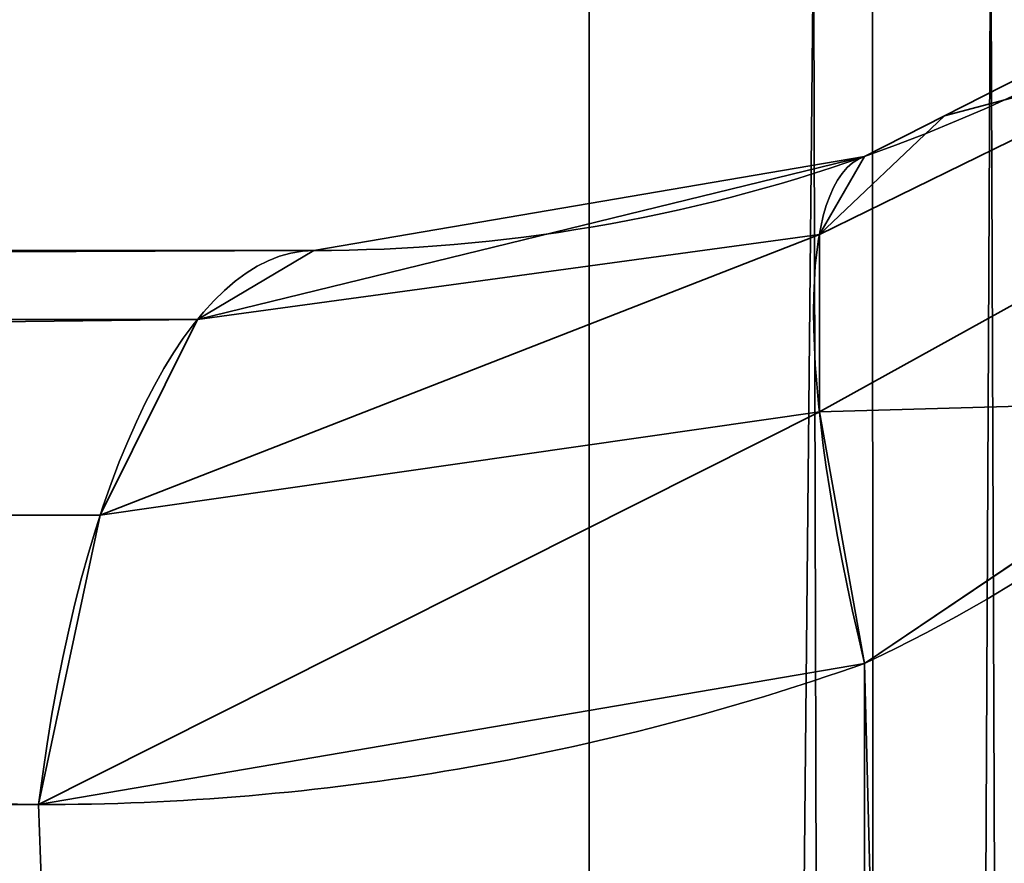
# Model space of a CAD drawing. Header units: millimetres. Extents: x -493 to 6693, y -115 to 145.
# Tile 362 of 656: x 1133.852 to 1134.683, y 0.424 to 1.136. Entities that reach past the tile are written whole.
import ezdxf

# ---------------------------------------------------------------- set-up
doc = ezdxf.new("R2010")
doc.units = ezdxf.units.MM
doc.layers.add('151', color=7, linetype='Continuous', true_color=0xffffff)

# ---------------------------------------------------------------- blocks, each defined once
blk = doc.blocks.new('UG_SURFACE_002')
at = {"layer": '151', "color": 252, "linetype": 'Continuous', "lineweight": 35}
for points in [[(2042.500019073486, -14.99999966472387, 2200.249910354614), (2042.500019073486, 135.000005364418, 2200.249910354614), (957.4999809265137, 135.000005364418, 2200.249910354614), (957.4999809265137, -14.99999966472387, 2200.249910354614)], [(1107.499957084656, -14.99999966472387, 2050.250053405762), (1107.499957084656, 135.000005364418, 2050.250053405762), (1892.500042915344, 135.000005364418, 2050.250053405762), (1892.500042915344, -14.99999966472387, 2050.250053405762)]]:
    blk.add_3dface(points, dxfattribs=at)
blk = doc.blocks.new('UG_SURFACE_112')
at = {"layer": '151', "color": 252, "linetype": 'Continuous', "lineweight": 35}
for points in [[(1134.577989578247, -18.20007152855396, 1170.862555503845), (1134.735107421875, 1.308552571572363, 1163.779020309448), (1134.671211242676, 1.263400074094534, 1163.658857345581)], [(1134.577989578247, -18.20007152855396, 1170.862555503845), (1134.741187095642, -18.11833679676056, 1171.079874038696), (1134.735107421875, 1.308552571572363, 1163.779020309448)], [(1134.671211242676, 1.263400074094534, 1004.841089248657), (1134.735107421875, 1.308552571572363, 1004.72104549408), (1134.741187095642, -18.11833679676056, 997.420072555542)], [(1134.577989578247, -18.20007152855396, 1170.862555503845), (1134.671211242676, 1.263400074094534, 1163.658857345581), (1134.571433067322, 1.227194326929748, 1163.562536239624)], [(1134.577989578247, -18.20007152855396, 997.6374506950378), (1134.571433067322, 1.227194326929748, 1004.937410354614), (1134.671211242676, 1.263400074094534, 1004.841089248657)], [(1134.741187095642, -18.11833679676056, 997.420072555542), (1134.577989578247, -18.20007152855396, 997.6374506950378), (1134.671211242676, 1.263400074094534, 1004.841089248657)], [(1134.576559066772, -18.20038072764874, 1170.861721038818), (1134.571433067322, 1.227194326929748, 1163.562536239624), (1134.521722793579, 1.209139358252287, 1163.514614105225)], [(1134.521722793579, 1.209139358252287, 1004.985451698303), (1134.571433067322, 1.227194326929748, 1004.937410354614), (1134.576559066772, -18.20038072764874, 997.6382851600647)], [(1134.571433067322, 1.227194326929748, 1163.562536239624), (1134.576559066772, -18.20038072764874, 1170.861721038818), (1134.577989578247, -18.20007152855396, 1170.862555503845)], [(1134.577989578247, -18.20007152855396, 997.6374506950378), (1134.576559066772, -18.20038072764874, 997.6382851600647), (1134.571433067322, 1.227194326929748, 1004.937410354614)], [(1134.332418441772, -18.25247704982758, 1170.72319984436), (1134.576559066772, -18.20038072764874, 1170.861721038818), (1134.521722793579, 1.209139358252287, 1163.514614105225)], [(1134.521722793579, 1.209139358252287, 1163.514614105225), (1134.332418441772, 1.17339740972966, 1163.419485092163), (1134.332418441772, -18.25247704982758, 1170.72319984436)], [(1134.332418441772, -18.25247704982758, 997.7768659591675), (1134.332418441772, 1.17339740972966, 1005.080461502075), (1134.521722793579, 1.209139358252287, 1004.985451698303)], [(1134.521722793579, 1.209139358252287, 1004.985451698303), (1134.576559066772, -18.20038072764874, 997.6382851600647), (1134.332418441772, -18.25247704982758, 997.7768659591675)], [(1134.632110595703, 1.054747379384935, 1162.350058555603), (1134.894967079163, 1.188645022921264, 1162.489175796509), (1134.848475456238, 1.11200544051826, 1162.697196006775)], [(1134.894967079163, 1.188645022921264, 1162.489175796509), (1134.632110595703, 1.054747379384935, 1006.149888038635), (1134.894967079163, 1.188645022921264, 1006.010890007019)], [(1134.894967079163, 1.188645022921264, 1162.489175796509), (1134.632110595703, 1.054747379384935, 1162.350058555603), (1134.632110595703, 1.054747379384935, 1006.149888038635)], [(1134.848475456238, 1.11200544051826, 1005.802750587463), (1134.894967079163, 1.188645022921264, 1006.010890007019), (1134.632110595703, 1.054747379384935, 1006.149888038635)], [(1130.252480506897, -22.33237586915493, 1170.72319984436), (1134.332418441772, -18.25247704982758, 1170.72319984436), (1134.332418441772, 1.17339740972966, 1163.419485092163), (1120.867490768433, 1.17339740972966, 1158.35702419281)], [(1120.867490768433, 1.17339740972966, 1010.142922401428), (1134.332418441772, 1.17339740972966, 1005.080461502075), (1134.332418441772, -18.25247704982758, 997.7768659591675), (1130.252480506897, -22.33237586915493, 997.7768659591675)], [(1134.848475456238, 1.11200544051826, 1162.697196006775), (1134.526610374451, 0.954620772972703, 1162.566065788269), (1134.632110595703, 1.054747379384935, 1162.350058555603)], [(1134.848475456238, 1.11200544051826, 1162.697196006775), (1134.848475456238, 0.9830300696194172, 1162.883520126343), (1134.526610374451, 0.8049378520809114, 1162.782311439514), (1134.526610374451, 0.954620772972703, 1162.566065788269)], [(1134.632110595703, 1.054747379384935, 1006.149888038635), (1134.526610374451, 0.954620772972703, 1005.933880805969), (1134.848475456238, 1.11200544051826, 1005.802750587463)], [(1134.848475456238, 0.9830300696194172, 1005.616545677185), (1134.848475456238, 1.11200544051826, 1005.802750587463), (1134.526610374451, 0.954620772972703, 1005.933880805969), (1134.526610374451, 0.8049378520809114, 1005.717754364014)], [(1134.526610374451, 0.954620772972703, 1162.566065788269), (1134.564757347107, 1.020413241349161, 1162.314414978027), (1134.632110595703, 1.054747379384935, 1162.350058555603)], [(1134.632110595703, 1.054747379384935, 1006.149888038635), (1134.564757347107, 1.020413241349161, 1006.1856508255), (1134.526610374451, 0.954620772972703, 1005.933880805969)], [(1134.564757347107, 1.020413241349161, 1006.1856508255), (1134.632110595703, 1.054747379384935, 1162.350058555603), (1134.564757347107, 1.020413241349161, 1162.314414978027)], [(1134.564757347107, 1.020413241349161, 1006.1856508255), (1134.632110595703, 1.054747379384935, 1006.149888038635), (1134.632110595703, 1.054747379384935, 1162.350058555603)], [(1134.001612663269, 0.882781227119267, 1162.35876083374), (1134.099960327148, 0.9410209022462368, 1162.097096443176), (1134.564757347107, 1.020413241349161, 1162.314414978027)], [(1134.564757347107, 1.020413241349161, 1162.314414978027), (1134.526610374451, 0.954620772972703, 1162.566065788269), (1134.001612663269, 0.882781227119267, 1162.35876083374)], [(1134.001612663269, 0.882781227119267, 1006.141304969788), (1134.526610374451, 0.954620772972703, 1005.933880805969), (1134.564757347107, 1.020413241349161, 1006.1856508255)], [(1134.564757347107, 1.020413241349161, 1006.1856508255), (1134.099960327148, 0.9410209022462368, 1006.402969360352), (1134.001612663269, 0.882781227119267, 1006.141304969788)], [(1134.564757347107, 1.020413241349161, 1162.314414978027), (1134.099960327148, 0.9410209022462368, 1006.402969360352), (1134.564757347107, 1.020413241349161, 1006.1856508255)], [(1134.564757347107, 1.020413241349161, 1162.314414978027), (1134.099960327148, 0.9410209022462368, 1162.097096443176), (1134.099960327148, 0.9410209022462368, 1006.402969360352)], [(1134.526610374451, 0.8049378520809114, 1162.782311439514), (1134.848475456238, 0.9830300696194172, 1162.883520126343), (1134.894967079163, 0.815231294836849, 1163.028478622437)], [(1134.894967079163, 0.815231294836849, 1005.471587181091), (1134.848475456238, 0.9830300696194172, 1005.616545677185), (1134.526610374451, 0.8049378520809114, 1005.717754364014)], [(1133.919596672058, 0.7177532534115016, 1162.576913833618), (1134.001612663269, 0.882781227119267, 1162.35876083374), (1134.526610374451, 0.954620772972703, 1162.566065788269)], [(1134.526610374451, 0.954620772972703, 1162.566065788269), (1134.526610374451, 0.8049378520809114, 1162.782311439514), (1133.919596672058, 0.7177532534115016, 1162.576913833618)], [(1133.919596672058, 0.7177532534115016, 1005.92315196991), (1134.526610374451, 0.8049378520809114, 1005.717754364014), (1134.526610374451, 0.954620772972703, 1005.933880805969)], [(1134.526610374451, 0.954620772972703, 1005.933880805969), (1134.001612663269, 0.882781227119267, 1006.141304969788), (1133.919596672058, 0.7177532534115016, 1005.92315196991)], [(1134.099960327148, 0.9410209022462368, 1162.097096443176), (1134.001612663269, 0.882781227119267, 1162.35876083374), (1121.291518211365, 0.882781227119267, 1157.580018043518), (1121.296525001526, 0.8858016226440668, 1157.566428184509)], [(1121.296525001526, 0.8858016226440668, 1157.566428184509), (1121.389865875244, 0.9410209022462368, 1157.318353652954), (1134.099960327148, 0.9410209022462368, 1162.097096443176)], [(1134.001612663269, 0.882781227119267, 1006.141304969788), (1134.099960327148, 0.9410209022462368, 1006.402969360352), (1121.389865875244, 0.9410209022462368, 1011.181592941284), (1121.296525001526, 0.8858016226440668, 1010.933518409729)], [(1134.099960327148, 0.9410209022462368, 1162.097096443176), (1121.389865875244, 0.9410209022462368, 1157.318353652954), (1121.389865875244, 0.9410209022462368, 1011.181592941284), (1134.099960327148, 0.9410209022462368, 1006.402969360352)], [(1134.001612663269, 0.882781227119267, 1162.35876083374), (1133.919596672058, 0.7177532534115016, 1162.576913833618), (1121.209502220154, 0.7177532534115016, 1157.798171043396), (1121.21570110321, 0.7303428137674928, 1157.781481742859)], [(1121.21570110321, 0.7303428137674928, 1157.781481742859), (1121.291518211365, 0.882781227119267, 1157.580018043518), (1134.001612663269, 0.882781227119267, 1162.35876083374)], [(1133.919596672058, 0.7177532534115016, 1005.92315196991), (1134.001612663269, 0.882781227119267, 1006.141304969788), (1121.291518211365, 0.882781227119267, 1010.91992855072), (1121.21570110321, 0.7303428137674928, 1010.718464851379)], [(1121.296525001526, 0.8858016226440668, 1010.933518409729), (1121.291518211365, 0.882781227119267, 1010.91992855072), (1134.001612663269, 0.882781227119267, 1006.141304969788)], [(1134.894967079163, 0.815231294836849, 1163.028478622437), (1134.564757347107, 0.5924860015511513, 1162.932515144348), (1134.526610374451, 0.8049378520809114, 1162.782311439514)], [(1134.526610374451, 0.8049378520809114, 1005.717754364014), (1134.564757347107, 0.5924860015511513, 1005.56755065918), (1134.894967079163, 0.815231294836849, 1005.471587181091)], [(1134.564757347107, 0.5924860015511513, 1162.932515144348), (1134.894967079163, 0.815231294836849, 1163.028478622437), (1135.053157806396, -18.3806587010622, 1170.382261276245)], [(1135.053157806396, -18.3806587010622, 998.1178045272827), (1134.894967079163, 0.815231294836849, 1005.471587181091), (1134.564757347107, 0.5924860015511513, 1005.56755065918)], [(1133.867621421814, 0.473397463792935, 1162.715196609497), (1133.919596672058, 0.7177532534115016, 1162.576913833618), (1134.526610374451, 0.8049378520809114, 1162.782311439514)], [(1134.526610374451, 0.8049378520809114, 1162.782311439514), (1134.564757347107, 0.5924860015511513, 1162.932515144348), (1133.867621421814, 0.473397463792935, 1162.715196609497)], [(1133.867621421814, 0.473397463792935, 1005.784869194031), (1134.564757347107, 0.5924860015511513, 1005.56755065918), (1134.526610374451, 0.8049378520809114, 1005.717754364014)], [(1134.526610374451, 0.8049378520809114, 1005.717754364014), (1133.919596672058, 0.7177532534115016, 1005.92315196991), (1133.867621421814, 0.473397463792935, 1005.784869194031)], [(1121.21570110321, 0.7303428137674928, 1010.718464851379), (1121.209502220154, 0.7177532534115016, 1010.701894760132), (1133.919596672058, 0.7177532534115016, 1005.92315196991)], [(1133.919596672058, 0.7177532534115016, 1162.576913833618), (1133.867621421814, 0.473397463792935, 1162.715196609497), (1121.15752696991, 0.473397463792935, 1157.936453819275), (1121.205806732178, 0.7004783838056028, 1157.807946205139)], [(1121.205806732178, 0.7004783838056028, 1157.807946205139), (1121.209502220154, 0.7177532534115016, 1157.798171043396), (1133.919596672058, 0.7177532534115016, 1162.576913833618)], [(1133.867621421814, 0.473397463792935, 1005.784869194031), (1133.919596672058, 0.7177532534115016, 1005.92315196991), (1121.209502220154, 0.7177532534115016, 1010.701894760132), (1121.205806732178, 0.7004783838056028, 1010.692119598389)], [(1121.205806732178, 0.7004783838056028, 1010.692119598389), (1121.15752696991, 0.473397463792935, 1010.563611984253), (1133.867621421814, 0.473397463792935, 1005.784869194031)], [(1133.867621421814, 0.473397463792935, 1162.715196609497), (1134.564757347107, 0.5924860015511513, 1162.932515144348), (1134.564757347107, -18.48485507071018, 1170.10509967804)], [(1134.564757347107, -18.48485507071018, 998.3949065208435), (1134.564757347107, 0.5924860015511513, 1005.56755065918), (1133.867621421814, 0.473397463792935, 1005.784869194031)], [(1135.053157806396, -18.3806587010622, 1170.382261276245), (1134.564757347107, -18.48485507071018, 1170.10509967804), (1134.564757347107, 0.5924860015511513, 1162.932515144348)], [(1134.564757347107, 0.5924860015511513, 1005.56755065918), (1134.564757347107, -18.48485507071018, 998.3949065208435), (1135.053157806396, -18.3806587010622, 998.1178045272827)], [(1121.15752696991, 0.473397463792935, 1157.936453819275), (1133.867621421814, 0.473397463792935, 1162.715196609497), (1134.564757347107, -18.48485507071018, 1170.10509967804), (1130.484819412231, -22.56475389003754, 1170.10509967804)], [(1130.484819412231, -22.56475389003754, 998.3949065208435), (1134.564757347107, -18.48485507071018, 998.3949065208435), (1133.867621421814, 0.473397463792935, 1005.784869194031), (1121.15752696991, 0.473397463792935, 1010.563611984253)]]:
    blk.add_3dface(points, dxfattribs=at)
blk = doc.blocks.new('UG_SURFACE_113')
at = {"layer": '151', "color": 252, "linetype": 'Continuous', "lineweight": 35}
for points in [[(1134.577989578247, -18.20007152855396, 1170.862555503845), (1134.735107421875, 1.308552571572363, 1163.779020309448), (1134.671211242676, 1.263400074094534, 1163.658857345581)], [(1134.577989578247, -18.20007152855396, 1170.862555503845), (1134.741187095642, -18.11833679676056, 1171.079874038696), (1134.735107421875, 1.308552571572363, 1163.779020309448)], [(1134.671211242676, 1.263400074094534, 1004.841089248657), (1134.735107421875, 1.308552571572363, 1004.72104549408), (1134.741187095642, -18.11833679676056, 997.420072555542)], [(1134.577989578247, -18.20007152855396, 1170.862555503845), (1134.671211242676, 1.263400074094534, 1163.658857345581), (1134.571433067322, 1.227194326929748, 1163.562536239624)], [(1134.577989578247, -18.20007152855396, 997.6374506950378), (1134.571433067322, 1.227194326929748, 1004.937410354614), (1134.671211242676, 1.263400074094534, 1004.841089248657)], [(1134.741187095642, -18.11833679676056, 997.420072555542), (1134.577989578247, -18.20007152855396, 997.6374506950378), (1134.671211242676, 1.263400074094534, 1004.841089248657)], [(1134.576559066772, -18.20038072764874, 1170.861721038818), (1134.571433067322, 1.227194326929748, 1163.562536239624), (1134.521722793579, 1.209139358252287, 1163.514614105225)], [(1134.521722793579, 1.209139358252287, 1004.985451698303), (1134.571433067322, 1.227194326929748, 1004.937410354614), (1134.576559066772, -18.20038072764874, 997.6382851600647)], [(1134.571433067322, 1.227194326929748, 1163.562536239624), (1134.576559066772, -18.20038072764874, 1170.861721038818), (1134.577989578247, -18.20007152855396, 1170.862555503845)], [(1134.577989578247, -18.20007152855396, 997.6374506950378), (1134.576559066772, -18.20038072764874, 997.6382851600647), (1134.571433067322, 1.227194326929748, 1004.937410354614)], [(1134.332418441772, -18.25247704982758, 1170.72319984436), (1134.576559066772, -18.20038072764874, 1170.861721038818), (1134.521722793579, 1.209139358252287, 1163.514614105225)], [(1134.521722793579, 1.209139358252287, 1163.514614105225), (1134.332418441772, 1.17339740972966, 1163.419485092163), (1134.332418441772, -18.25247704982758, 1170.72319984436)], [(1134.332418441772, -18.25247704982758, 997.7768659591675), (1134.332418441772, 1.17339740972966, 1005.080461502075), (1134.521722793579, 1.209139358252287, 1004.985451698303)], [(1134.521722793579, 1.209139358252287, 1004.985451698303), (1134.576559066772, -18.20038072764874, 997.6382851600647), (1134.332418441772, -18.25247704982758, 997.7768659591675)], [(1134.632110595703, 1.054747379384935, 1162.350058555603), (1134.894967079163, 1.188645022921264, 1162.489175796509), (1134.848475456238, 1.11200544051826, 1162.697196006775)], [(1134.894967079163, 1.188645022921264, 1162.489175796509), (1134.632110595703, 1.054747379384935, 1006.149888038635), (1134.894967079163, 1.188645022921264, 1006.010890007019)], [(1134.894967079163, 1.188645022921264, 1162.489175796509), (1134.632110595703, 1.054747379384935, 1162.350058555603), (1134.632110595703, 1.054747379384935, 1006.149888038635)], [(1134.848475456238, 1.11200544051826, 1005.802750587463), (1134.894967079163, 1.188645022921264, 1006.010890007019), (1134.632110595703, 1.054747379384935, 1006.149888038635)], [(1130.252480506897, -22.33237586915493, 1170.72319984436), (1134.332418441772, -18.25247704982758, 1170.72319984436), (1134.332418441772, 1.17339740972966, 1163.419485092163), (1120.867490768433, 1.17339740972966, 1158.35702419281)], [(1120.867490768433, 1.17339740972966, 1010.142922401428), (1134.332418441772, 1.17339740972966, 1005.080461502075), (1134.332418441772, -18.25247704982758, 997.7768659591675), (1130.252480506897, -22.33237586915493, 997.7768659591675)], [(1134.848475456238, 1.11200544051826, 1162.697196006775), (1134.526610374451, 0.954620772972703, 1162.566065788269), (1134.632110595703, 1.054747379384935, 1162.350058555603)], [(1134.848475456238, 1.11200544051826, 1162.697196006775), (1134.848475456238, 0.9830300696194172, 1162.883520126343), (1134.526610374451, 0.8049378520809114, 1162.782311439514), (1134.526610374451, 0.954620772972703, 1162.566065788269)], [(1134.632110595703, 1.054747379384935, 1006.149888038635), (1134.526610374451, 0.954620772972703, 1005.933880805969), (1134.848475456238, 1.11200544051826, 1005.802750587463)], [(1134.848475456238, 0.9830300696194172, 1005.616545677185), (1134.848475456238, 1.11200544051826, 1005.802750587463), (1134.526610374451, 0.954620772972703, 1005.933880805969), (1134.526610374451, 0.8049378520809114, 1005.717754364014)], [(1134.526610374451, 0.954620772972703, 1162.566065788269), (1134.564757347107, 1.020413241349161, 1162.314414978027), (1134.632110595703, 1.054747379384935, 1162.350058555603)], [(1134.632110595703, 1.054747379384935, 1006.149888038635), (1134.564757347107, 1.020413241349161, 1006.1856508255), (1134.526610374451, 0.954620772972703, 1005.933880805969)], [(1134.564757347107, 1.020413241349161, 1006.1856508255), (1134.632110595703, 1.054747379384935, 1162.350058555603), (1134.564757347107, 1.020413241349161, 1162.314414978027)], [(1134.564757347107, 1.020413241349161, 1006.1856508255), (1134.632110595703, 1.054747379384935, 1006.149888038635), (1134.632110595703, 1.054747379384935, 1162.350058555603)], [(1134.001612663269, 0.882781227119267, 1162.35876083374), (1134.099960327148, 0.9410209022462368, 1162.097096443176), (1134.564757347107, 1.020413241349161, 1162.314414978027)], [(1134.564757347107, 1.020413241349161, 1162.314414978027), (1134.526610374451, 0.954620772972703, 1162.566065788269), (1134.001612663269, 0.882781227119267, 1162.35876083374)], [(1134.001612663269, 0.882781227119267, 1006.141304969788), (1134.526610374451, 0.954620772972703, 1005.933880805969), (1134.564757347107, 1.020413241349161, 1006.1856508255)], [(1134.564757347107, 1.020413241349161, 1006.1856508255), (1134.099960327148, 0.9410209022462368, 1006.402969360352), (1134.001612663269, 0.882781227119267, 1006.141304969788)], [(1134.564757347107, 1.020413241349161, 1162.314414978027), (1134.099960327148, 0.9410209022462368, 1006.402969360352), (1134.564757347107, 1.020413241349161, 1006.1856508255)], [(1134.564757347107, 1.020413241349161, 1162.314414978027), (1134.099960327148, 0.9410209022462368, 1162.097096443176), (1134.099960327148, 0.9410209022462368, 1006.402969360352)], [(1134.526610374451, 0.8049378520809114, 1162.782311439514), (1134.848475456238, 0.9830300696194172, 1162.883520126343), (1134.894967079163, 0.815231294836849, 1163.028478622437)], [(1134.894967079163, 0.815231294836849, 1005.471587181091), (1134.848475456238, 0.9830300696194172, 1005.616545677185), (1134.526610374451, 0.8049378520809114, 1005.717754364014)], [(1133.919596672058, 0.7177532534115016, 1162.576913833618), (1134.001612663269, 0.882781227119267, 1162.35876083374), (1134.526610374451, 0.954620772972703, 1162.566065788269)], [(1134.526610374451, 0.954620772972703, 1162.566065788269), (1134.526610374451, 0.8049378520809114, 1162.782311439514), (1133.919596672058, 0.7177532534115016, 1162.576913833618)], [(1133.919596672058, 0.7177532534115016, 1005.92315196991), (1134.526610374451, 0.8049378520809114, 1005.717754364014), (1134.526610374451, 0.954620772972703, 1005.933880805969)], [(1134.526610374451, 0.954620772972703, 1005.933880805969), (1134.001612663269, 0.882781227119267, 1006.141304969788), (1133.919596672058, 0.7177532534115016, 1005.92315196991)], [(1134.099960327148, 0.9410209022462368, 1162.097096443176), (1134.001612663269, 0.882781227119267, 1162.35876083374), (1121.291518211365, 0.882781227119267, 1157.580018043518), (1121.296525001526, 0.8858016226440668, 1157.566428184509)], [(1121.296525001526, 0.8858016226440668, 1157.566428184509), (1121.389865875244, 0.9410209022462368, 1157.318353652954), (1134.099960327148, 0.9410209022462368, 1162.097096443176)], [(1134.001612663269, 0.882781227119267, 1006.141304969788), (1134.099960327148, 0.9410209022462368, 1006.402969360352), (1121.389865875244, 0.9410209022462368, 1011.181592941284), (1121.296525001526, 0.8858016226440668, 1010.933518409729)], [(1134.099960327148, 0.9410209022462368, 1162.097096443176), (1121.389865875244, 0.9410209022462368, 1157.318353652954), (1121.389865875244, 0.9410209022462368, 1011.181592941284), (1134.099960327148, 0.9410209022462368, 1006.402969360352)], [(1134.001612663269, 0.882781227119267, 1162.35876083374), (1133.919596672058, 0.7177532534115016, 1162.576913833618), (1121.209502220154, 0.7177532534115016, 1157.798171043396), (1121.21570110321, 0.7303428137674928, 1157.781481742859)], [(1121.21570110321, 0.7303428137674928, 1157.781481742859), (1121.291518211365, 0.882781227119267, 1157.580018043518), (1134.001612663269, 0.882781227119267, 1162.35876083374)], [(1133.919596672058, 0.7177532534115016, 1005.92315196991), (1134.001612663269, 0.882781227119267, 1006.141304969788), (1121.291518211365, 0.882781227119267, 1010.91992855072), (1121.21570110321, 0.7303428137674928, 1010.718464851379)], [(1121.296525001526, 0.8858016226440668, 1010.933518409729), (1121.291518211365, 0.882781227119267, 1010.91992855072), (1134.001612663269, 0.882781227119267, 1006.141304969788)], [(1134.894967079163, 0.815231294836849, 1163.028478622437), (1134.564757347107, 0.5924860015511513, 1162.932515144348), (1134.526610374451, 0.8049378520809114, 1162.782311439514)], [(1134.526610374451, 0.8049378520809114, 1005.717754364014), (1134.564757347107, 0.5924860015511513, 1005.56755065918), (1134.894967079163, 0.815231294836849, 1005.471587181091)], [(1134.564757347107, 0.5924860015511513, 1162.932515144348), (1134.894967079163, 0.815231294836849, 1163.028478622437), (1135.053157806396, -18.3806587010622, 1170.382261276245)], [(1135.053157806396, -18.3806587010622, 998.1178045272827), (1134.894967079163, 0.815231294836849, 1005.471587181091), (1134.564757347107, 0.5924860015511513, 1005.56755065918)], [(1133.867621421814, 0.473397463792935, 1162.715196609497), (1133.919596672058, 0.7177532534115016, 1162.576913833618), (1134.526610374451, 0.8049378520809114, 1162.782311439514)], [(1134.526610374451, 0.8049378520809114, 1162.782311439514), (1134.564757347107, 0.5924860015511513, 1162.932515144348), (1133.867621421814, 0.473397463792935, 1162.715196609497)], [(1133.867621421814, 0.473397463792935, 1005.784869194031), (1134.564757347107, 0.5924860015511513, 1005.56755065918), (1134.526610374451, 0.8049378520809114, 1005.717754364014)], [(1134.526610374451, 0.8049378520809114, 1005.717754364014), (1133.919596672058, 0.7177532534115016, 1005.92315196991), (1133.867621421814, 0.473397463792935, 1005.784869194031)], [(1121.21570110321, 0.7303428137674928, 1010.718464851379), (1121.209502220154, 0.7177532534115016, 1010.701894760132), (1133.919596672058, 0.7177532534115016, 1005.92315196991)], [(1133.919596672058, 0.7177532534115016, 1162.576913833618), (1133.867621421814, 0.473397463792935, 1162.715196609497), (1121.15752696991, 0.473397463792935, 1157.936453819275), (1121.205806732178, 0.7004783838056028, 1157.807946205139)], [(1121.205806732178, 0.7004783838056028, 1157.807946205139), (1121.209502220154, 0.7177532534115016, 1157.798171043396), (1133.919596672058, 0.7177532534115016, 1162.576913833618)], [(1133.867621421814, 0.473397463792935, 1005.784869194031), (1133.919596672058, 0.7177532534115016, 1005.92315196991), (1121.209502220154, 0.7177532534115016, 1010.701894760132), (1121.205806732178, 0.7004783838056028, 1010.692119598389)], [(1121.205806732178, 0.7004783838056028, 1010.692119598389), (1121.15752696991, 0.473397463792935, 1010.563611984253), (1133.867621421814, 0.473397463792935, 1005.784869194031)], [(1133.867621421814, 0.473397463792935, 1162.715196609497), (1134.564757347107, 0.5924860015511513, 1162.932515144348), (1134.564757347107, -18.48485507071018, 1170.10509967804)], [(1134.564757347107, -18.48485507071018, 998.3949065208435), (1134.564757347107, 0.5924860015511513, 1005.56755065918), (1133.867621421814, 0.473397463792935, 1005.784869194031)], [(1135.053157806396, -18.3806587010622, 1170.382261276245), (1134.564757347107, -18.48485507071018, 1170.10509967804), (1134.564757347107, 0.5924860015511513, 1162.932515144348)], [(1134.564757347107, 0.5924860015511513, 1005.56755065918), (1134.564757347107, -18.48485507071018, 998.3949065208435), (1135.053157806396, -18.3806587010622, 998.1178045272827)], [(1121.15752696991, 0.473397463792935, 1157.936453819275), (1133.867621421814, 0.473397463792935, 1162.715196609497), (1134.564757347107, -18.48485507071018, 1170.10509967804), (1130.484819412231, -22.56475389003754, 1170.10509967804)], [(1130.484819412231, -22.56475389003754, 998.3949065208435), (1134.564757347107, -18.48485507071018, 998.3949065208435), (1133.867621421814, 0.473397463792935, 1005.784869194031), (1121.15752696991, 0.473397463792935, 1010.563611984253)]]:
    blk.add_3dface(points, dxfattribs=at)
blk = doc.blocks.new('UG_SURFACE_114')
at = {"layer": '151', "color": 252, "linetype": 'Continuous', "lineweight": 35}
for points in [[(1134.577989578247, -18.20007152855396, 1170.862555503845), (1134.735107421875, 1.308552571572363, 1163.779020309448), (1134.671211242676, 1.263400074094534, 1163.658857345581)], [(1134.577989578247, -18.20007152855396, 1170.862555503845), (1134.741187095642, -18.11833679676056, 1171.079874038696), (1134.735107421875, 1.308552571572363, 1163.779020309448)], [(1134.671211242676, 1.263400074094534, 1004.841089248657), (1134.735107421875, 1.308552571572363, 1004.72104549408), (1134.741187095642, -18.11833679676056, 997.420072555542)], [(1134.577989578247, -18.20007152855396, 1170.862555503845), (1134.671211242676, 1.263400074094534, 1163.658857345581), (1134.571433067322, 1.227194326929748, 1163.562536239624)], [(1134.577989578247, -18.20007152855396, 997.6374506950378), (1134.571433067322, 1.227194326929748, 1004.937410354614), (1134.671211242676, 1.263400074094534, 1004.841089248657)], [(1134.741187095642, -18.11833679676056, 997.420072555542), (1134.577989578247, -18.20007152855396, 997.6374506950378), (1134.671211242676, 1.263400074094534, 1004.841089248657)], [(1134.576559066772, -18.20038072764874, 1170.861721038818), (1134.571433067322, 1.227194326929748, 1163.562536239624), (1134.521722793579, 1.209139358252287, 1163.514614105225)], [(1134.521722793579, 1.209139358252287, 1004.985451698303), (1134.571433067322, 1.227194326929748, 1004.937410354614), (1134.576559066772, -18.20038072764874, 997.6382851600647)], [(1134.571433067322, 1.227194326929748, 1163.562536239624), (1134.576559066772, -18.20038072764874, 1170.861721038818), (1134.577989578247, -18.20007152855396, 1170.862555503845)], [(1134.577989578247, -18.20007152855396, 997.6374506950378), (1134.576559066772, -18.20038072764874, 997.6382851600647), (1134.571433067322, 1.227194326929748, 1004.937410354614)], [(1134.332418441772, -18.25247704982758, 1170.72319984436), (1134.576559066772, -18.20038072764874, 1170.861721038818), (1134.521722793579, 1.209139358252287, 1163.514614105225)], [(1134.521722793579, 1.209139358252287, 1163.514614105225), (1134.332418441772, 1.17339740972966, 1163.419485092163), (1134.332418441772, -18.25247704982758, 1170.72319984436)], [(1134.332418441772, -18.25247704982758, 997.7768659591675), (1134.332418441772, 1.17339740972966, 1005.080461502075), (1134.521722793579, 1.209139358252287, 1004.985451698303)], [(1134.521722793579, 1.209139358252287, 1004.985451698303), (1134.576559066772, -18.20038072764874, 997.6382851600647), (1134.332418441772, -18.25247704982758, 997.7768659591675)], [(1134.632110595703, 1.054747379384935, 1162.350058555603), (1134.894967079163, 1.188645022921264, 1162.489175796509), (1134.848475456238, 1.11200544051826, 1162.697196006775)], [(1134.894967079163, 1.188645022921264, 1162.489175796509), (1134.632110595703, 1.054747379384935, 1006.149888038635), (1134.894967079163, 1.188645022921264, 1006.010890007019)], [(1134.894967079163, 1.188645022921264, 1162.489175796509), (1134.632110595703, 1.054747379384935, 1162.350058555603), (1134.632110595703, 1.054747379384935, 1006.149888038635)], [(1134.848475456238, 1.11200544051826, 1005.802750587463), (1134.894967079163, 1.188645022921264, 1006.010890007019), (1134.632110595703, 1.054747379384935, 1006.149888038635)], [(1130.252480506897, -22.33237586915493, 1170.72319984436), (1134.332418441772, -18.25247704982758, 1170.72319984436), (1134.332418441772, 1.17339740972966, 1163.419485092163), (1120.867490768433, 1.17339740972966, 1158.35702419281)], [(1120.867490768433, 1.17339740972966, 1010.142922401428), (1134.332418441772, 1.17339740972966, 1005.080461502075), (1134.332418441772, -18.25247704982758, 997.7768659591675), (1130.252480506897, -22.33237586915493, 997.7768659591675)], [(1134.848475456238, 1.11200544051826, 1162.697196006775), (1134.526610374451, 0.954620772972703, 1162.566065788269), (1134.632110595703, 1.054747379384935, 1162.350058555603)], [(1134.848475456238, 1.11200544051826, 1162.697196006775), (1134.848475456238, 0.9830300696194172, 1162.883520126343), (1134.526610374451, 0.8049378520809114, 1162.782311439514), (1134.526610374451, 0.954620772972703, 1162.566065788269)], [(1134.632110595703, 1.054747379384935, 1006.149888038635), (1134.526610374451, 0.954620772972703, 1005.933880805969), (1134.848475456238, 1.11200544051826, 1005.802750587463)], [(1134.848475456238, 0.9830300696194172, 1005.616545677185), (1134.848475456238, 1.11200544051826, 1005.802750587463), (1134.526610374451, 0.954620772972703, 1005.933880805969), (1134.526610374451, 0.8049378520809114, 1005.717754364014)], [(1134.526610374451, 0.954620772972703, 1162.566065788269), (1134.564757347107, 1.020413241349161, 1162.314414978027), (1134.632110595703, 1.054747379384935, 1162.350058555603)], [(1134.632110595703, 1.054747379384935, 1006.149888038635), (1134.564757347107, 1.020413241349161, 1006.1856508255), (1134.526610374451, 0.954620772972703, 1005.933880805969)], [(1134.564757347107, 1.020413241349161, 1006.1856508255), (1134.632110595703, 1.054747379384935, 1162.350058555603), (1134.564757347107, 1.020413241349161, 1162.314414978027)], [(1134.564757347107, 1.020413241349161, 1006.1856508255), (1134.632110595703, 1.054747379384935, 1006.149888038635), (1134.632110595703, 1.054747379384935, 1162.350058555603)], [(1134.001612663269, 0.882781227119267, 1162.35876083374), (1134.099960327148, 0.9410209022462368, 1162.097096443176), (1134.564757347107, 1.020413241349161, 1162.314414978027)], [(1134.564757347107, 1.020413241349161, 1162.314414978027), (1134.526610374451, 0.954620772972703, 1162.566065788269), (1134.001612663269, 0.882781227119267, 1162.35876083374)], [(1134.001612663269, 0.882781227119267, 1006.141304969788), (1134.526610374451, 0.954620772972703, 1005.933880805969), (1134.564757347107, 1.020413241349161, 1006.1856508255)], [(1134.564757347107, 1.020413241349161, 1006.1856508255), (1134.099960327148, 0.9410209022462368, 1006.402969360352), (1134.001612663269, 0.882781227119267, 1006.141304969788)], [(1134.564757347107, 1.020413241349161, 1162.314414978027), (1134.099960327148, 0.9410209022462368, 1006.402969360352), (1134.564757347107, 1.020413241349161, 1006.1856508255)], [(1134.564757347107, 1.020413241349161, 1162.314414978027), (1134.099960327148, 0.9410209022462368, 1162.097096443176), (1134.099960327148, 0.9410209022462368, 1006.402969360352)], [(1134.526610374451, 0.8049378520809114, 1162.782311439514), (1134.848475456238, 0.9830300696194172, 1162.883520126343), (1134.894967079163, 0.815231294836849, 1163.028478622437)], [(1134.894967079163, 0.815231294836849, 1005.471587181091), (1134.848475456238, 0.9830300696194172, 1005.616545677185), (1134.526610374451, 0.8049378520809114, 1005.717754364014)], [(1133.919596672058, 0.7177532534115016, 1162.576913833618), (1134.001612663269, 0.882781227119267, 1162.35876083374), (1134.526610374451, 0.954620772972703, 1162.566065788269)], [(1134.526610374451, 0.954620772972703, 1162.566065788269), (1134.526610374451, 0.8049378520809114, 1162.782311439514), (1133.919596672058, 0.7177532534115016, 1162.576913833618)], [(1133.919596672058, 0.7177532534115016, 1005.92315196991), (1134.526610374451, 0.8049378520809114, 1005.717754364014), (1134.526610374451, 0.954620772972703, 1005.933880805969)], [(1134.526610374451, 0.954620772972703, 1005.933880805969), (1134.001612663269, 0.882781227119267, 1006.141304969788), (1133.919596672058, 0.7177532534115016, 1005.92315196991)], [(1134.099960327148, 0.9410209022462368, 1162.097096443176), (1134.001612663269, 0.882781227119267, 1162.35876083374), (1121.291518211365, 0.882781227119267, 1157.580018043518), (1121.296525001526, 0.8858016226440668, 1157.566428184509)], [(1121.296525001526, 0.8858016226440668, 1157.566428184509), (1121.389865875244, 0.9410209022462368, 1157.318353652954), (1134.099960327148, 0.9410209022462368, 1162.097096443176)], [(1134.001612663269, 0.882781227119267, 1006.141304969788), (1134.099960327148, 0.9410209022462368, 1006.402969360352), (1121.389865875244, 0.9410209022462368, 1011.181592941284), (1121.296525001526, 0.8858016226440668, 1010.933518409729)], [(1134.099960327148, 0.9410209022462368, 1162.097096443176), (1121.389865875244, 0.9410209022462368, 1157.318353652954), (1121.389865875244, 0.9410209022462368, 1011.181592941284), (1134.099960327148, 0.9410209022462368, 1006.402969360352)], [(1134.001612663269, 0.882781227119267, 1162.35876083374), (1133.919596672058, 0.7177532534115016, 1162.576913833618), (1121.209502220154, 0.7177532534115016, 1157.798171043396), (1121.21570110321, 0.7303428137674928, 1157.781481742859)], [(1121.21570110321, 0.7303428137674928, 1157.781481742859), (1121.291518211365, 0.882781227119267, 1157.580018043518), (1134.001612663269, 0.882781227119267, 1162.35876083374)], [(1133.919596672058, 0.7177532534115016, 1005.92315196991), (1134.001612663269, 0.882781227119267, 1006.141304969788), (1121.291518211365, 0.882781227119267, 1010.91992855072), (1121.21570110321, 0.7303428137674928, 1010.718464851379)], [(1121.296525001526, 0.8858016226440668, 1010.933518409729), (1121.291518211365, 0.882781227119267, 1010.91992855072), (1134.001612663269, 0.882781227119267, 1006.141304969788)], [(1134.894967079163, 0.815231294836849, 1163.028478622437), (1134.564757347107, 0.5924860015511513, 1162.932515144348), (1134.526610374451, 0.8049378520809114, 1162.782311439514)], [(1134.526610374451, 0.8049378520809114, 1005.717754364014), (1134.564757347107, 0.5924860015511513, 1005.56755065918), (1134.894967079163, 0.815231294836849, 1005.471587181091)], [(1134.564757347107, 0.5924860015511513, 1162.932515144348), (1134.894967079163, 0.815231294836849, 1163.028478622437), (1135.053157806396, -18.3806587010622, 1170.382261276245)], [(1135.053157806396, -18.3806587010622, 998.1178045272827), (1134.894967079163, 0.815231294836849, 1005.471587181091), (1134.564757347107, 0.5924860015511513, 1005.56755065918)], [(1133.867621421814, 0.473397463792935, 1162.715196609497), (1133.919596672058, 0.7177532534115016, 1162.576913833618), (1134.526610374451, 0.8049378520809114, 1162.782311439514)], [(1134.526610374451, 0.8049378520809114, 1162.782311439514), (1134.564757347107, 0.5924860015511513, 1162.932515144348), (1133.867621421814, 0.473397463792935, 1162.715196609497)], [(1133.867621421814, 0.473397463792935, 1005.784869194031), (1134.564757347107, 0.5924860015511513, 1005.56755065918), (1134.526610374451, 0.8049378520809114, 1005.717754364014)], [(1134.526610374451, 0.8049378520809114, 1005.717754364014), (1133.919596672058, 0.7177532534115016, 1005.92315196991), (1133.867621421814, 0.473397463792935, 1005.784869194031)], [(1121.21570110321, 0.7303428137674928, 1010.718464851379), (1121.209502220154, 0.7177532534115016, 1010.701894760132), (1133.919596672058, 0.7177532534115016, 1005.92315196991)], [(1133.919596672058, 0.7177532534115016, 1162.576913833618), (1133.867621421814, 0.473397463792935, 1162.715196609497), (1121.15752696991, 0.473397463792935, 1157.936453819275), (1121.205806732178, 0.7004783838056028, 1157.807946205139)], [(1121.205806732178, 0.7004783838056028, 1157.807946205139), (1121.209502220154, 0.7177532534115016, 1157.798171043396), (1133.919596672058, 0.7177532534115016, 1162.576913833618)], [(1133.867621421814, 0.473397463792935, 1005.784869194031), (1133.919596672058, 0.7177532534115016, 1005.92315196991), (1121.209502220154, 0.7177532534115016, 1010.701894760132), (1121.205806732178, 0.7004783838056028, 1010.692119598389)], [(1121.205806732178, 0.7004783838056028, 1010.692119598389), (1121.15752696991, 0.473397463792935, 1010.563611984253), (1133.867621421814, 0.473397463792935, 1005.784869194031)], [(1133.867621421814, 0.473397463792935, 1162.715196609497), (1134.564757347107, 0.5924860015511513, 1162.932515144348), (1134.564757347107, -18.48485507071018, 1170.10509967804)], [(1134.564757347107, -18.48485507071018, 998.3949065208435), (1134.564757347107, 0.5924860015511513, 1005.56755065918), (1133.867621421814, 0.473397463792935, 1005.784869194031)], [(1135.053157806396, -18.3806587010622, 1170.382261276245), (1134.564757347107, -18.48485507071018, 1170.10509967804), (1134.564757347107, 0.5924860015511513, 1162.932515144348)], [(1134.564757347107, 0.5924860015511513, 1005.56755065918), (1134.564757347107, -18.48485507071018, 998.3949065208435), (1135.053157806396, -18.3806587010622, 998.1178045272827)], [(1121.15752696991, 0.473397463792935, 1157.936453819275), (1133.867621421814, 0.473397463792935, 1162.715196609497), (1134.564757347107, -18.48485507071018, 1170.10509967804), (1130.484819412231, -22.56475389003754, 1170.10509967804)], [(1130.484819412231, -22.56475389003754, 998.3949065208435), (1134.564757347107, -18.48485507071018, 998.3949065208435), (1133.867621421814, 0.473397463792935, 1005.784869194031), (1121.15752696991, 0.473397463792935, 1010.563611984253)]]:
    blk.add_3dface(points, dxfattribs=at)

msp = doc.modelspace()

# ---------------------------------------------------------------- linework, layer by layer
at = {"layer": '151', "color": 253, "linetype": 'Continuous', "lineweight": -3}
for p, q in [((1134.332376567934, -18.25247758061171, 1170.723141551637), (1134.332376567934, 1.17339746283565, 1163.419491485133)), ((1134.332376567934, 1.17339746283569, 1005.080508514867), (1134.332376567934, -18.25247758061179, 997.7768584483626)), ((1134.332376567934, 1.17339746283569, 1005.080508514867), (1134.332376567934, -18.25247758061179, 997.7768584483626)), ((1134.332376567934, -18.25247758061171, 1170.723141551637), (1134.332376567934, 1.17339746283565, 1163.419491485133)), ((1134.332376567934, -18.25247758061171, 1170.723141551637), (1134.332376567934, 1.17339746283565, 1163.419491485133)), ((1134.332376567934, 1.17339746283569, 1005.080508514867), (1134.332376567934, -18.25247758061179, 997.7768584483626)), ((1134.1, 0.9410208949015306, 1162.097076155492), (1121.389844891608, 0.9410208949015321, 1157.318371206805)), ((1121.389844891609, 0.9410208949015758, 1011.181628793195), (1134.1, 0.9410208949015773, 1006.402923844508)), ((1134.1, 0.9410208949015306, 1162.097076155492), (1121.389844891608, 0.9410208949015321, 1157.318371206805)), ((1121.389844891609, 0.9410208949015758, 1011.181628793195), (1134.1, 0.9410208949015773, 1006.402923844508)), ((1121.389844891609, 0.9410208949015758, 1011.181628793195), (1134.1, 0.9410208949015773, 1006.402923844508)), ((1134.1, 0.9410208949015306, 1162.097076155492), (1121.389844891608, 0.9410208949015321, 1157.318371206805)), ((1134.1, 0.9410208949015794, 1006.402923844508), (1134.1, 0.9410208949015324, 1162.097076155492)), ((1134.1, 0.9410208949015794, 1006.402923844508), (1134.1, 0.9410208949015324, 1162.097076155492)), ((1134.1, 0.9410208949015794, 1006.402923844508), (1134.1, 0.9410208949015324, 1162.097076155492)), ((1134.564753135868, -18.48485414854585, 998.3949217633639), (1134.564753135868, 0.5924860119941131, 1005.567531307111)), ((1134.564753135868, 0.5924860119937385, 1162.932468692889), (1134.564753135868, -18.48485414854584, 1170.105078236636)), ((1134.564753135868, 0.592486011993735, 1162.932468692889), (1134.564753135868, -18.48485414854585, 1170.105078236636)), ((1134.564753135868, -18.48485414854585, 998.3949217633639), (1134.564753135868, 0.5924860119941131, 1005.567531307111)), ((1134.564753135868, 0.592486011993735, 1162.932468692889), (1134.564753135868, -18.48485414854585, 1170.105078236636)), ((1134.564753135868, -18.48485414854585, 998.3949217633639), (1134.564753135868, 0.5924860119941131, 1005.567531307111)), ((1121.157468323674, 0.4733974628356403, 1157.936434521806), (1133.867623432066, 0.4733974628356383, 1162.715139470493)), ((1133.867623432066, 0.4733974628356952, 1005.784860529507), (1121.157468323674, 0.4733974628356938, 1010.563565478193)), ((1133.867623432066, 0.4733974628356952, 1005.784860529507), (1121.157468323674, 0.4733974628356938, 1010.563565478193)), ((1121.157468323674, 0.4733974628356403, 1157.936434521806), (1133.867623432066, 0.4733974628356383, 1162.715139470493)), ((1121.157468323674, 0.4733974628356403, 1157.936434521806), (1133.867623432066, 0.4733974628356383, 1162.715139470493)), ((1133.867623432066, 0.4733974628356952, 1005.784860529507), (1121.157468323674, 0.4733974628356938, 1010.563565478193))]:
    msp.add_line(p, q, dxfattribs=at)
at = {"layer": '151', "color": 253, "linetype": 'Continuous', "lineweight": -3, "extrusion": (0.9193208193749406, 0.3235307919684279, 0.2240023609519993)}
msp.add_arc((-376.374972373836, 892.9695850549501, 1303.720304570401), 0.7, 359.9999999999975, 64.95418280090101, dxfattribs=at)
msp.add_arc((-376.374972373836, 892.9695850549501, 1303.720304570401), 0.7, 359.9999999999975, 64.95418280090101, dxfattribs=at)
msp.add_arc((-376.374972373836, 892.9695850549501, 1303.720304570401), 0.7, 359.9999999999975, 64.95418280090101, dxfattribs=at)
at = {"layer": '151', "color": 253, "linetype": 'Continuous', "lineweight": -3, "extrusion": (0.919320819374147, 0.3235307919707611, -0.2240023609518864)}
msp.add_arc((-376.3749723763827, 1220.42579742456, 817.9711848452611), 0.7, 295.0458171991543, 0, dxfattribs=at)
msp.add_arc((-376.3749723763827, 1220.42579742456, 817.9711848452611), 0.7, 295.0458171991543, 0, dxfattribs=at)
msp.add_arc((-376.3749723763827, 1220.42579742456, 817.9711848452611), 0.7, 295.0458171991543, 0, dxfattribs=at)
at = {"layer": '151', "color": 253, "linetype": 'Continuous', "lineweight": -3, "extrusion": (0.9360286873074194, 1.159822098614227e-15, 0.3519237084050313)}
msp.add_arc((0.2410208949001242, 688.6395230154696, 1470.519646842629), 0.7, 360, 70.61182087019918, dxfattribs=at)
msp.add_arc((0.2410208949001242, 688.6395230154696, 1470.519646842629), 0.7, 360, 70.61182087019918, dxfattribs=at)
msp.add_arc((0.2410208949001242, 688.6395230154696, 1470.519646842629), 0.7, 360, 70.61182087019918, dxfattribs=at)
at = {"layer": '151', "color": 253, "linetype": 'Continuous', "lineweight": -3, "extrusion": (0.9360286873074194, 0, -0.3519237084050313)}
msp.add_arc((0.2410208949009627, 1341.13868541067, 707.3730851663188), 0.7, 289.3881791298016, 0, dxfattribs=at)
msp.add_arc((0.2410208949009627, 1341.13868541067, 707.3730851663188), 0.7, 289.3881791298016, 0, dxfattribs=at)
msp.add_arc((0.2410208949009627, 1341.13868541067, 707.3730851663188), 0.7, 289.3881791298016, 0, dxfattribs=at)
at = {"layer": '151', "color": 253, "linetype": 'Continuous', "lineweight": -3, "extrusion": (-2.373512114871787e-16, -0.3957308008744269, -0.9183665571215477)}
msp.add_ellipse((1134.1, 2.341020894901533, 1004.814074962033), major_axis=(1.084202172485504e-15, 1.853653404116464, -0.7987526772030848), ratio=0.6936103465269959, start_param=1.570796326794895, end_param=2.803205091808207, dxfattribs=at)
msp.add_ellipse((1134.1, 2.341020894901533, 1004.814074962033), major_axis=(1.084202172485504e-15, 1.853653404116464, -0.7987526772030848), ratio=0.6936103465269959, start_param=1.570796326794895, end_param=2.803205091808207, dxfattribs=at)
msp.add_ellipse((1134.1, 2.341020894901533, 1004.814074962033), major_axis=(1.084202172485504e-15, 1.853653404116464, -0.7987526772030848), ratio=0.6936103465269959, start_param=1.570796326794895, end_param=2.803205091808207, dxfattribs=at)
at = {"layer": '151', "color": 253, "linetype": 'Continuous', "lineweight": -3, "extrusion": (4.320513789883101e-16, 0.7203503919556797, -0.6936103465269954)}
msp.add_ellipse((1134.1, 2.341020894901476, 1163.685925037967), major_axis=(8.673617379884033e-16, 1.399999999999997, 1.453972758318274), ratio=0.6936103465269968, start_param=1.570796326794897, end_param=2.803205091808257, dxfattribs=at)
msp.add_ellipse((1134.1, 2.341020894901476, 1163.685925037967), major_axis=(8.673617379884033e-16, 1.399999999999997, 1.453972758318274), ratio=0.6936103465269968, start_param=1.570796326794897, end_param=2.803205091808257, dxfattribs=at)
msp.add_ellipse((1134.1, 2.341020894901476, 1163.685925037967), major_axis=(8.673617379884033e-16, 1.399999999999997, 1.453972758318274), ratio=0.6936103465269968, start_param=1.570796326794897, end_param=2.803205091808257, dxfattribs=at)
at = {"layer": '151', "color": 253, "linetype": 'Continuous', "lineweight": -3, "extrusion": (4.320513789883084e-16, 0.7203503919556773, 0.6936103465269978)}
msp.add_ellipse((1134.1, 2.34102089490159, 1004.814074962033), major_axis=(8.673617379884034e-16, 1.4, -1.453972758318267), ratio=0.6936103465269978, start_param=3.479980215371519, end_param=4.712388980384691, dxfattribs=at)
msp.add_ellipse((1134.1, 2.34102089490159, 1004.814074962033), major_axis=(8.673617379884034e-16, 1.4, -1.453972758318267), ratio=0.6936103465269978, start_param=3.479980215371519, end_param=4.712388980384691, dxfattribs=at)
msp.add_ellipse((1134.1, 2.34102089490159, 1004.814074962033), major_axis=(8.673617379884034e-16, 1.4, -1.453972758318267), ratio=0.6936103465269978, start_param=3.479980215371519, end_param=4.712388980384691, dxfattribs=at)
at = {"layer": '151', "color": 253, "linetype": 'Continuous', "lineweight": -3, "extrusion": (-2.373512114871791e-16, -0.3957308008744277, 0.9183665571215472)}
msp.add_ellipse((1134.1, 2.34102089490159, 1163.685925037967), major_axis=(1.084202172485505e-15, 1.853653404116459, 0.798752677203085), ratio=0.6936103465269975, start_param=3.479980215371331, end_param=4.712388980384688, dxfattribs=at)
msp.add_ellipse((1134.1, 2.34102089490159, 1163.685925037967), major_axis=(1.084202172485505e-15, 1.853653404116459, 0.798752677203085), ratio=0.6936103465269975, start_param=3.479980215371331, end_param=4.712388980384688, dxfattribs=at)
msp.add_ellipse((1134.1, 2.34102089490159, 1163.685925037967), major_axis=(1.084202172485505e-15, 1.853653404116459, 0.798752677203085), ratio=0.6936103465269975, start_param=3.479980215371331, end_param=4.712388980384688, dxfattribs=at)
at = {"layer": '151', "color": 253, "linetype": 'Continuous', "lineweight": -3, "extrusion": (0.4409045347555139, -0.4409045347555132, 0.7817968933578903)}
msp.add_ellipse((1134.1, 2.341020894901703, 1007.19247206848), major_axis=(0.9899494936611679, -0.9899494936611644, -1.116589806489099), ratio=0.7817968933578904, start_param=5.49778714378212, end_param=5.836174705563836, dxfattribs=at)
msp.add_ellipse((1134.1, 2.341020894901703, 1007.19247206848), major_axis=(0.9899494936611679, -0.9899494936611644, -1.116589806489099), ratio=0.7817968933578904, start_param=5.49778714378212, end_param=5.836174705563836, dxfattribs=at)
msp.add_ellipse((1134.1, 2.341020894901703, 1007.19247206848), major_axis=(0.9899494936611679, -0.9899494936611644, -1.116589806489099), ratio=0.7817968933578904, start_param=5.49778714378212, end_param=5.836174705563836, dxfattribs=at)
at = {"layer": '151', "color": 253, "linetype": 'Continuous', "lineweight": -3, "extrusion": (0.440904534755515, -0.4409045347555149, -0.7817968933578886)}
msp.add_ellipse((1134.1, 2.341020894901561, 1161.307527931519), major_axis=(-0.9899494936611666, 0.9899494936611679, -1.116589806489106), ratio=0.7817968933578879, start_param=3.588603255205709, end_param=3.926990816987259, dxfattribs=at)
msp.add_ellipse((1134.1, 2.341020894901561, 1161.307527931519), major_axis=(-0.9899494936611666, 0.9899494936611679, -1.116589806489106), ratio=0.7817968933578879, start_param=3.588603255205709, end_param=3.926990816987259, dxfattribs=at)
msp.add_ellipse((1134.1, 2.341020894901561, 1161.307527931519), major_axis=(-0.9899494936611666, 0.9899494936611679, -1.116589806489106), ratio=0.7817968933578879, start_param=3.588603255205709, end_param=3.926990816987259, dxfattribs=at)
at = {"layer": '151', "color": 253, "linetype": 'Continuous', "lineweight": -3, "extrusion": (-0.3319665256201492, 0.3319665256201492, -0.8829475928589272)}
msp.add_ellipse((1133.867623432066, 2.573397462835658, 1006.574408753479), major_axis=(1.484924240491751, -1.484924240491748, -1.116589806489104), ratio=0.8829475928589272, start_param=0.4470106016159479, end_param=0.7853981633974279, dxfattribs=at)
msp.add_ellipse((1133.867623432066, 2.573397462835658, 1006.574408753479), major_axis=(1.484924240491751, -1.484924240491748, -1.116589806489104), ratio=0.8829475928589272, start_param=0.4470106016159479, end_param=0.7853981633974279, dxfattribs=at)
msp.add_ellipse((1133.867623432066, 2.573397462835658, 1006.574408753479), major_axis=(1.484924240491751, -1.484924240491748, -1.116589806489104), ratio=0.8829475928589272, start_param=0.4470106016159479, end_param=0.7853981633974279, dxfattribs=at)
at = {"layer": '151', "color": 253, "linetype": 'Continuous', "lineweight": -3, "extrusion": (-0.3319665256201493, 0.331966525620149, 0.8829475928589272)}
msp.add_ellipse((1133.867623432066, 2.573397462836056, 1161.925591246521), major_axis=(-1.48492424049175, 1.48492424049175, -1.116589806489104), ratio=0.8829475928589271, start_param=2.356194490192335, end_param=2.694582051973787, dxfattribs=at)
msp.add_ellipse((1133.867623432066, 2.573397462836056, 1161.925591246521), major_axis=(-1.48492424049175, 1.48492424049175, -1.116589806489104), ratio=0.8829475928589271, start_param=2.356194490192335, end_param=2.694582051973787, dxfattribs=at)
msp.add_ellipse((1133.867623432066, 2.573397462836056, 1161.925591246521), major_axis=(-1.48492424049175, 1.48492424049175, -1.116589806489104), ratio=0.8829475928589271, start_param=2.356194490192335, end_param=2.694582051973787, dxfattribs=at)

# ---------------------------------------------------------------- block references
at = {"layer": '151', "color": 253, "linetype": 'Continuous', "lineweight": -3}
for name in ['UG_SURFACE_002', 'UG_SURFACE_112', 'UG_SURFACE_113', 'UG_SURFACE_114']:
    msp.add_blockref(name, (0, 0), dxfattribs=at)

doc.saveas('drawing.dxf')
